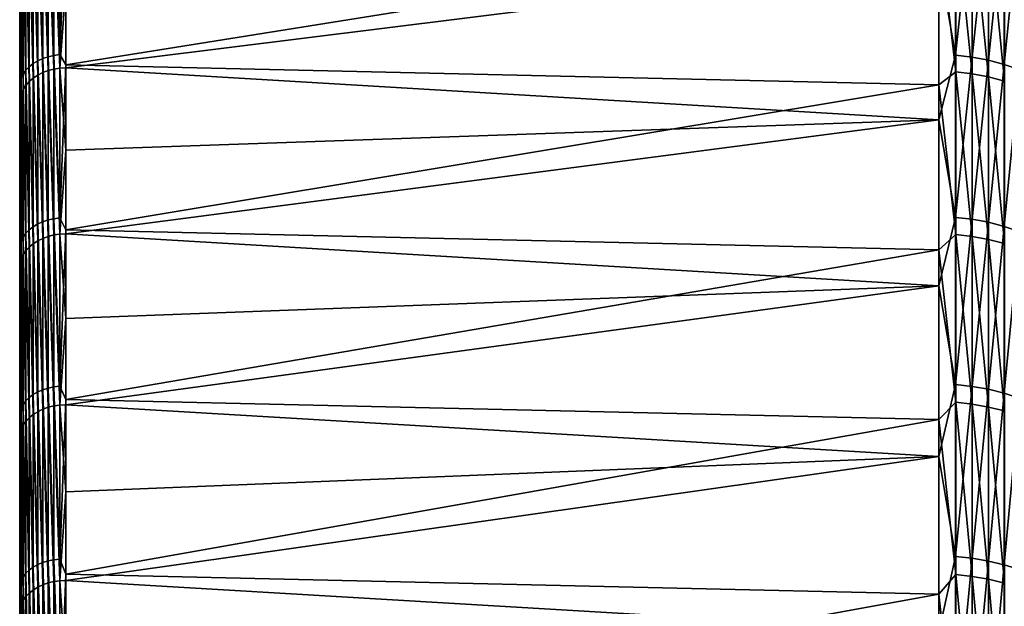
# Model space of a CAD drawing. Header units: metres. Extents: x -2 to 78, y -85 to 85.
# Tile 405 of 500: x -2 to 9, y 55 to 61. Entities that reach past the tile are written whole.
import ezdxf

# ---------------------------------------------------------------- set-up
doc = ezdxf.new("R2010")
doc.units = ezdxf.units.M
doc.layers.add('solid_20004802', color=7, linetype='CONTINUOUS')

msp = doc.modelspace()

# ---------------------------------------------------------------- linework, layer by layer
at = {"layer": 'solid_20004802'}
for points in [[(-1.5, 83.258568, 6), (-1.5, -84.275047, 6.163754), (-1.5, 84.064049, 8.574336)], [(-1.5, -84.047867, 8.731274), (-1.5, 83.762627, 11.13998), (-1.5, 84.064049, 8.574336)], [(-1.5, -84.275047, 6.163754), (-1.5, -84.047867, 8.731274), (-1.5, 84.064049, 8.574336)], [(-1.5, 84.063683, -8.577851), (-1.5, -84.233299, -6.710284), (-1.5, 83.258568, -6)], [(-1.5, 84.063683, -8.577851), (-1.5, -83.989441, -9.276398), (-1.5, -84.233299, -6.710284)], [(-1.5, 84.063683, -8.577851), (-1.5, 83.761658, -11.147238), (-1.5, -83.989441, -9.276398)], [(-1.5, -83.7425, 11.290233), (-1.5, 83.382469, 13.698088), (-1.5, 83.762627, 11.13998)], [(-1.5, -84.047867, 8.731274), (-1.5, -83.7425, 11.290233), (-1.5, 83.762627, 11.13998)], [(-1.5, 83.761658, -11.147238), (-1.5, -83.667503, -11.833186), (-1.5, -83.989441, -9.276398)], [(-1.5, 83.761658, -11.147238), (-1.5, 83.380692, -13.708941), (-1.5, -83.667503, -11.833186)], [(-1.5, -84.485718, -1.562456), (-1.5, 83.465836, -1.201142), (-1.5, 83.396744, -3.601473)], [(-1.5, -84.494072, 1.014369), (-1.5, 83.465836, 1.201142), (-1.5, 83.465836, -1.201142)], [(-1.5, -84.485718, -1.562456), (-1.5, -84.494072, 1.014369), (-1.5, 83.465836, -1.201142)], [(-1.5, -84.42382, 3.591127), (-1.5, 83.396744, 3.601473), (-1.5, 83.465836, 1.201142)], [(-1.5, -84.494072, 1.014369), (-1.5, -84.42382, 3.591127), (-1.5, 83.465836, 1.201142)], [(-1.5, -84.398743, -4.138745), (-1.5, 83.396744, -3.601473), (-1.5, 83.258568, -6)], [(-1.5, -84.275047, 6.163754), (-1.5, 83.258568, 6), (-1.5, 83.396744, 3.601473)], [(-1.5, -84.398743, -4.138745), (-1.5, -84.485718, -1.562456), (-1.5, 83.396744, -3.601473)], [(-1.5, -84.42382, 3.591127), (-1.5, -84.275047, 6.163754), (-1.5, 83.396744, 3.601473)], [(-1.5, -83.359253, 13.838844), (-1.5, 82.924355, 16.242805), (-1.5, 83.382469, 13.698088)], [(-1.5, -83.7425, 11.290233), (-1.5, -83.359253, 13.838844), (-1.5, 83.382469, 13.698088)], [(-1.5, 83.380692, -13.708941), (-1.5, -83.2677, -14.379457), (-1.5, -83.667503, -11.833186)], [(-1.5, 83.380692, -13.708941), (-1.5, 82.92157, -16.257021), (-1.5, -83.2677, -14.379457)], [(-1.5, -84.233299, -6.710284), (-1.5, -84.398743, -4.138745), (-1.5, 83.258568, -6)], [(-1.5, -82.898399, 16.374718), (-1.5, 82.388428, 18.772947), (-1.5, 82.924355, 16.242805)], [(-1.5, -83.359253, 13.838844), (-1.5, -82.898399, 16.374718), (-1.5, 82.924355, 16.242805)], [(-1.5, 82.92157, -16.257021), (-1.5, -82.790443, -16.912085), (-1.5, -83.2677, -14.379457)], [(-1.5, 82.92157, -16.257021), (-1.5, 82.384445, -18.790449), (-1.5, -82.790443, -16.912085)], [(-1.5, -82.360535, 18.894983), (-1.5, 81.775566, 21.284594), (-1.5, 82.388428, 18.772947)], [(-1.5, -82.898399, 16.374718), (-1.5, -82.360535, 18.894983), (-1.5, 82.388428, 18.772947)], [(-1.5, 82.384445, -18.790449), (-1.5, -82.236214, -19.428957), (-1.5, -82.790443, -16.912085)], [(-1.5, 82.384445, -18.790449), (-1.5, 81.770096, -21.305588), (-1.5, -82.236214, -19.428957)], [(-1.5, -81.745895, 21.398249), (-1.5, 81.085915, 23.777138), (-1.5, 81.775566, 21.284594)], [(-1.5, -82.360535, 18.894983), (-1.5, -81.745895, 21.398249), (-1.5, 81.775566, 21.284594)], [(-1.5, 81.770096, -21.305588), (-1.5, -81.60537, -21.928061), (-1.5, -82.236214, -19.428957)], [(-1.5, 81.770096, -21.305588), (-1.5, 81.078903, -23.801054), (-1.5, -81.60537, -21.928061)], [(-1.5, -81.055412, 23.880901), (-1.5, 80.320518, 26.246721), (-1.5, 81.085915, 23.777138)], [(-1.5, -81.745895, 21.398249), (-1.5, -81.055412, 23.880901), (-1.5, 81.085915, 23.777138)], [(-1.5, 81.078903, -23.801054), (-1.5, -80.898781, -24.406256), (-1.5, -81.60537, -21.928061)], [(-1.5, 81.078903, -23.801054), (-1.5, 80.311546, -26.27416), (-1.5, -80.898781, -24.406256)], [(-1.5, -80.289253, 26.342213), (-1.5, 79.479713, 28.692392), (-1.5, 80.320518, 26.246721)], [(-1.5, -81.055412, 23.880901), (-1.5, -80.289253, 26.342213), (-1.5, 80.320518, 26.246721)], [(-1.5, 80.311546, -26.27416), (-1.5, -80.116699, -26.862438), (-1.5, -80.898781, -24.406256)], [(-1.5, 80.311546, -26.27416), (-1.5, 79.468918, -28.722286), (-1.5, -80.116699, -26.862438)], [(-1.5, -79.44873, 28.778061), (-1.5, 78.564629, 31.110697), (-1.5, 79.479713, 28.692392)], [(-1.5, -80.289253, 26.342213), (-1.5, -79.44873, 28.778061), (-1.5, 79.479713, 28.692392)], [(-1.5, 79.468918, -28.722286), (-1.5, -79.260376, -29.292841), (-1.5, -80.116699, -26.862438)], [(-1.5, 79.468918, -28.722286), (-1.5, 78.551414, -31.144053), (-1.5, -79.260376, -29.292841)], [(-1.5, -78.534019, 31.187908), (-1.5, 77.575951, 33.500004), (-1.5, 78.564629, 31.110697)], [(-1.5, -79.44873, 28.778061), (-1.5, -78.534019, 31.187908), (-1.5, 78.564629, 31.110697)], [(-1.5, 78.551414, -31.144053), (-1.5, -78.329994, -31.696842), (-1.5, -79.260376, -29.292841)], [(-1.5, 78.551414, -31.144053), (-1.5, 77.560379, -33.535992), (-1.5, -78.329994, -31.696842)], [(-1.5, -77.546425, 33.568226), (-1.5, 76.514526, 35.858101), (-1.5, 77.575951, 33.500004)], [(-1.5, -78.534019, 31.187908), (-1.5, -77.546425, 33.568226), (-1.5, 77.575951, 33.500004)], [(-1.5, 77.560379, -33.535992), (-1.5, -77.32708, -34.070507), (-1.5, -78.329994, -31.696842)], [(-1.5, 77.560379, -33.535992), (-1.5, 76.496223, -35.897137), (-1.5, -77.32708, -34.070507)], [(-1.5, -76.486465, 35.917938), (-1.5, 75.381653, 38.182255), (-1.5, 76.514526, 35.858101)], [(-1.5, -77.546425, 33.568226), (-1.5, -76.486465, 35.917938), (-1.5, 76.514526, 35.858101)], [(-1.5, 76.496223, -35.897137), (-1.5, -76.2519, -36.413273), (-1.5, -77.32708, -34.070507)], [(-1.5, 76.496223, -35.897137), (-1.5, 75.361496, -38.222084), (-1.5, -76.2519, -36.413273)], [(-1.5, -75.356438, 38.232029), (-1.5, 74.177872, 40.471222), (-1.5, 75.381653, 38.182255)], [(-1.5, -76.486465, 35.917938), (-1.5, -75.356438, 38.232029), (-1.5, 75.381653, 38.182255)], [(-1.5, 75.361496, -38.222084), (-1.5, -75.106087, -38.721462), (-1.5, -76.2519, -36.413273)], [(-1.5, 75.361496, -38.222084), (-1.5, 74.155876, -40.511539), (-1.5, -75.106087, -38.721462)], [(-1.5, -74.155876, 40.511539), (-1.5, 72.905022, 42.7216), (-1.5, 74.177872, 40.471222)], [(-1.5, -75.356438, 38.232029), (-1.5, -74.155876, 40.511539), (-1.5, 74.177872, 40.471222)], [(-1.5, 74.155876, -40.511539), (-1.5, -73.890167, -40.994164), (-1.5, -75.106087, -38.721462)], [(-1.5, 74.155876, -40.511539), (-1.5, 72.886398, -42.753403), (-1.5, -73.890167, -40.994164)], [(-1.5, -72.882553, 42.759991), (-1.5, 71.563446, 44.932735), (-1.5, 72.905022, 42.7216)], [(-1.5, -74.155876, 40.511539), (-1.5, -72.882553, 42.759991), (-1.5, 72.905022, 42.7216)], [(-1.5, 72.886398, -42.753403), (-1.5, -72.605667, -43.228382), (-1.5, -73.890167, -40.994164)], [(-1.5, 72.886398, -42.753403), (-1.5, 71.549713, -44.954594), (-1.5, -72.605667, -43.228382)], [(-1.5, -71.541382, 44.967854), (-1.5, 70.155327, 47.101025), (-1.5, 71.563446, 44.932735)], [(-1.5, -72.882553, 42.759991), (-1.5, -71.541382, 44.967854), (-1.5, 71.563446, 44.932735)], [(-1.5, 71.549713, -44.954594), (-1.5, -71.253609, -45.422482), (-1.5, -72.605667, -43.228382)], [(-1.5, 71.549713, -44.954594), (-1.5, 70.145203, -47.116077), (-1.5, -71.253609, -45.422482)], [(-1.5, -70.131737, 47.136112), (-1.5, 68.681053, 49.225918), (-1.5, 70.155327, 47.101025)], [(-1.5, -71.541382, 44.967854), (-1.5, -70.131737, 47.136112), (-1.5, 70.155327, 47.101025)], [(-1.5, 70.145203, -47.116077), (-1.5, -69.835129, -47.574478), (-1.5, -71.253609, -45.422482)], [(-1.5, 70.145203, -47.116077), (-1.5, 68.675835, -49.233204), (-1.5, -69.835129, -47.574478)], [(-1.5, -68.656769, 49.259777), (-1.5, 67.142876, 51.304096), (-1.5, 68.681053, 49.225918)], [(-1.5, -70.131737, 47.136112), (-1.5, -68.656769, 49.259777), (-1.5, 68.681053, 49.225918)], [(-1.5, 68.675835, -49.233204), (-1.5, -68.351959, -49.681873), (-1.5, -69.835129, -47.574478)], [(-1.5, 68.675835, -49.233204), (-1.5, 67.142235, -51.304947), (-1.5, -68.351959, -49.681873)], [(-1.5, -67.117104, 51.337814), (-1.5, 65.541519, 53.334682), (-1.5, 67.142876, 51.304096)], [(-1.5, -68.656769, 49.259777), (-1.5, -67.117104, 51.337814), (-1.5, 67.142876, 51.304096)], [(-1.5, 67.142235, -51.304947), (-1.5, -66.804787, -51.743568), (-1.5, -68.351959, -49.681873)], [(-1.5, 67.142235, -51.304947), (-1.5, 65.546677, -53.32832), (-1.5, -66.804787, -51.743568)], [(-1.5, 65.546677, -53.32832), (-1.5, -65.195976, -53.756512), (-1.5, -66.804787, -51.743568)], [(-1.5, 65.546677, -53.32832), (-1.5, 63.889511, -55.302872), (-1.5, -65.195976, -53.756512)], [(-1.5, -65.51516, 53.367039), (-1.5, 63.878952, 55.315052), (-1.5, 65.541519, 53.334682)], [(-1.5, -67.117104, 51.337814), (-1.5, -65.51516, 53.367039), (-1.5, 65.541519, 53.334682)], [(-1.5, 63.889511, -55.302872), (-1.5, -63.525936, -55.720127), (-1.5, -65.195976, -53.756512)], [(-1.5, 63.889511, -55.302872), (-1.5, 62.1735, -57.225273), (-1.5, -63.525936, -55.720127)], [(-1.5, -63.85133, 55.346958), (-1.5, 62.156601, 57.243652), (-1.5, 63.878952, 55.315052)], [(-1.5, -65.51516, 53.367039), (-1.5, -63.85133, 55.346958), (-1.5, 63.878952, 55.315052)], [(-1.242579, 62.628372, -57.376354), (-1.182359, 62.649273, -57.395504), (-1.182359, 60.887177, -59.261517)], [(-1.182359, 62.649273, -57.395504), (-1.118908, 62.664093, -57.409077), (-1.118908, 60.901577, -59.275532)], [(-1.182359, 60.887177, -59.261517), (-1.182359, 62.649273, -57.395504), (-1.118908, 60.901577, -59.275532)], [(-1.118908, 62.664093, -57.409077), (-1.053349, 62.672565, -57.41684), (-1.053349, 60.909809, -59.283546)], [(-1.118908, 60.901577, -59.275532), (-1.118908, 62.664093, -57.409077), (-1.053349, 60.909809, -59.283546)], [(-0.986912, 62.57378, -57.528446), (-1.053349, 60.909809, -59.283546), (-1.053349, 62.672565, -57.41684)], [(8.924562, 62.656769, 57.040562), (8.740137, 61.976162, 57.798954), (8.924562, 60.905384, 58.906963)], [(8.924562, 62.656769, 57.040562), (8.924562, 60.905384, 58.906963), (9.109715, 62.633884, 57.01973)], [(8.924562, 60.905384, 58.906963), (9.109715, 60.883141, 58.885448), (9.109715, 62.633884, 57.01973)], [(9.109715, 62.633884, 57.01973), (9.109715, 60.883141, 58.885448), (9.291151, 62.598263, 56.987301)], [(-1.431051, 62.492817, -57.252163), (-1.393579, 62.533375, -57.289322), (-1.393579, 60.774536, -59.151886)], [(-1.393579, 62.533375, -57.289322), (-1.349133, 62.569904, -57.322792), (-1.349133, 60.81004, -59.18644)], [(-1.393579, 60.774536, -59.151886), (-1.393579, 62.533375, -57.289322), (-1.349133, 60.81004, -59.18644)], [(-1.349133, 62.569904, -57.322792), (-1.298501, 62.601761, -57.351974), (-1.298501, 60.840996, -59.216572)], [(-1.349133, 60.81004, -59.18644), (-1.349133, 62.569904, -57.322792), (-1.298501, 60.840996, -59.216572)], [(-1.298501, 62.601761, -57.351974), (-1.242579, 62.628372, -57.376354), (-1.242579, 60.866863, -59.241745)], [(-1.298501, 60.840996, -59.216572), (-1.298501, 62.601761, -57.351974), (-1.242579, 60.866863, -59.241745)], [(-1.242579, 60.866863, -59.241745), (-1.242579, 62.628372, -57.376354), (-1.182359, 60.887177, -59.261517)], [(-1.242579, 62.499111, 57.517128), (-1.182359, 60.732525, 59.419994), (-1.182359, 62.522552, 57.53352)], [(-1.182359, 62.522552, 57.53352), (-1.118908, 60.749298, 59.431583), (-1.118908, 62.539711, 57.544552)], [(-1.182359, 62.522552, 57.53352), (-1.182359, 60.732525, 59.419994), (-1.118908, 60.749298, 59.431583)], [(-1.118908, 62.539711, 57.544552), (-1.053349, 60.759666, 59.43742), (-1.053349, 62.550282, 57.55003)], [(-1.118908, 62.539711, 57.544552), (-1.118908, 60.749298, 59.431583), (-1.053349, 60.759666, 59.43742)], [(-0.986912, 62.57378, -57.528446), (-0.986912, 60.794682, -59.405441), (-1.053349, 60.909809, -59.283546)], [(-1.053349, 62.550282, 57.55003), (-1.053349, 60.759666, 59.43742), (-0.986912, 61.666023, 58.500443)], [(8.740137, 62.352245, -57.39304), (-0.986912, 60.794682, -59.405441), (-0.986912, 62.57378, -57.528446)], [(9.109715, 60.883141, 58.885448), (9.291151, 60.848515, 58.851959), (9.291151, 62.598263, 56.987301)], [(9.291151, 62.598263, 56.987301), (9.291151, 60.848515, 58.851959), (9.467271, 62.55022, 56.943565)], [(9.291151, 60.848515, 58.851959), (9.467271, 60.801815, 58.806789), (9.467271, 62.55022, 56.943565)], [(9.467271, 62.55022, 56.943565), (9.467271, 60.801815, 58.806789), (9.636523, 62.490177, 56.888905)], [(-1.482551, 62.402542, -57.16946), (-1.460884, 62.448944, -57.211975), (-1.460884, 60.692482, -59.072021)], [(-1.460884, 62.448944, -57.211975), (-1.431051, 62.492817, -57.252163), (-1.431051, 60.735115, -59.113518)], [(-1.460884, 60.692482, -59.072021), (-1.460884, 62.448944, -57.211975), (-1.431051, 60.735115, -59.113518)], [(-1.431051, 60.735115, -59.113518), (-1.431051, 62.492817, -57.252163), (-1.393579, 60.774536, -59.151886)], [(-1.393579, 62.395802, 57.439129), (-1.349133, 60.647285, 59.353199), (-1.349133, 62.435177, 57.469509)], [(-1.349133, 62.435177, 57.469509), (-1.298501, 60.681065, 59.380447), (-1.298501, 62.469818, 57.495663)], [(-1.349133, 62.435177, 57.469509), (-1.349133, 60.647285, 59.353199), (-1.298501, 60.681065, 59.380447)], [(-1.298501, 62.469818, 57.495663), (-1.242579, 60.709644, 59.402851), (-1.242579, 62.499111, 57.517128)], [(-1.298501, 62.469818, 57.495663), (-1.298501, 60.681065, 59.380447), (-1.242579, 60.709644, 59.402851)], [(-1.242579, 62.499111, 57.517128), (-1.242579, 60.709644, 59.402851), (-1.182359, 60.732525, 59.419994)], [(8.92717, 60.719391, -59.098213), (8.740137, 62.352245, -57.39304), (8.92717, 62.476635, -57.237343)], [(8.92717, 62.476635, -57.237343), (9.112282, 62.453636, -57.21627), (9.112282, 60.697041, -59.076458)], [(8.92717, 60.719391, -59.098213), (8.92717, 62.476635, -57.237343), (9.112282, 60.697041, -59.076458)], [(9.112282, 62.453636, -57.21627), (9.293654, 62.417942, -57.183571), (9.293654, 60.66235, -59.042694)], [(9.112282, 60.697041, -59.076458), (9.112282, 62.453636, -57.21627), (9.293654, 60.66235, -59.042694)], [(9.293654, 62.417942, -57.183571), (9.469689, 62.369869, -57.139526), (9.469689, 60.615627, -58.997219)], [(9.293654, 60.66235, -59.042694), (9.293654, 62.417942, -57.183571), (9.469689, 60.615627, -58.997219)], [(9.467271, 60.801815, 58.806789), (9.636523, 60.74345, 58.750343), (9.636523, 62.490177, 56.888905)], [(-1.495667, 60.60062, -58.982613), (-1.5, 62.1735, -57.225273), (-1.495667, 62.354427, -57.125381)], [(-1.495667, 62.354427, -57.125381), (-1.482551, 62.402542, -57.16946), (-1.482551, 60.647381, -59.028126)], [(-1.495667, 60.60062, -58.982613), (-1.495667, 62.354427, -57.125381), (-1.482551, 60.647381, -59.028126)], [(-1.482551, 60.647381, -59.028126), (-1.482551, 62.402542, -57.16946), (-1.460884, 60.692482, -59.072021)], [(-1.482551, 62.256638, 57.328316), (-1.460884, 60.521164, 59.247524), (-1.460884, 62.30574, 57.367897)], [(-1.460884, 62.30574, 57.367897), (-1.431051, 60.566624, 59.28614), (-1.431051, 62.352406, 57.405052)], [(-1.460884, 62.30574, 57.367897), (-1.460884, 60.521164, 59.247524), (-1.431051, 60.566624, 59.28614)], [(-1.431051, 62.352406, 57.405052), (-1.393579, 60.60891, 59.321579), (-1.393579, 62.395802, 57.439129)], [(-1.431051, 62.352406, 57.405052), (-1.431051, 60.566624, 59.28614), (-1.393579, 60.60891, 59.321579)], [(-1.393579, 62.395802, 57.439129), (-1.393579, 60.60891, 59.321579), (-1.349133, 60.647285, 59.353199)], [(8.740137, 62.352245, -57.39304), (8.740137, 60.572979, -59.267853), (-0.986912, 60.794682, -59.405441)], [(8.92717, 60.719391, -59.098213), (8.740137, 60.572979, -59.267853), (8.740137, 62.352245, -57.39304)], [(-1.495667, 60.424019, 59.163517), (-1.495667, 62.205982, 57.286995), (-1.5, 62.156601, 57.243652)], [(-1.482551, 62.256638, 57.328316), (-1.495667, 62.205982, 57.286995), (-1.482551, 60.473347, 59.206413)], [(-1.482551, 60.473347, 59.206413), (-1.495667, 62.205982, 57.286995), (-1.495667, 60.424019, 59.163517)], [(-1.482551, 62.256638, 57.328316), (-1.482551, 60.473347, 59.206413), (-1.460884, 60.521164, 59.247524)], [(-1.5, 62.1735, -57.225273), (-1.5, -61.797405, -57.631218), (-1.5, -63.525936, -55.720127)], [(-1.5, 62.1735, -57.225273), (-1.5, 60.399166, -59.095001), (-1.5, -61.797405, -57.631218)], [(-1.495667, 60.60062, -58.982613), (-1.5, 60.399166, -59.095001), (-1.5, 62.1735, -57.225273)], [(-1.5, -62.128162, 57.274487), (-1.5, 60.375801, 59.118851), (-1.5, 62.156601, 57.243652)], [(-1.495667, 60.424019, 59.163517), (-1.5, 62.156601, 57.243652), (-1.5, 60.375801, 59.118851)], [(-1.5, -63.85133, 55.346958), (-1.5, -62.128162, 57.274487), (-1.5, 62.156601, 57.243652)], [(8.740137, 61.976162, 57.798954), (-0.986912, 61.666023, 58.500443), (-0.986912, 60.763477, 59.437359)], [(8.740137, 60.184689, 59.662109), (8.740137, 61.976162, 57.798954), (-0.986912, 60.763477, 59.437359)], [(8.924562, 60.905384, 58.906963), (8.740137, 61.976162, 57.798954), (8.740137, 60.184689, 59.662109)], [(-1.053349, 60.759666, 59.43742), (-0.986912, 60.763477, 59.437359), (-0.986912, 61.666023, 58.500443)], [(-1.242579, 60.866863, -59.241745), (-1.182359, 60.887177, -59.261517), (-1.182359, 59.069519, -61.073456)], [(-1.182359, 60.887177, -59.261517), (-1.118908, 60.901577, -59.275532), (-1.118908, 59.083492, -61.087902)], [(-1.182359, 59.069519, -61.073456), (-1.182359, 60.887177, -59.261517), (-1.118908, 59.083492, -61.087902)], [(-1.118908, 60.901577, -59.275532), (-1.053349, 60.909809, -59.283546), (-1.053349, 59.09148, -61.096161)], [(-1.118908, 59.083492, -61.087902), (-1.118908, 60.901577, -59.275532), (-1.053349, 59.09148, -61.096161)], [(-0.986912, 60.794682, -59.405441), (-1.053349, 59.09148, -61.096161), (-1.053349, 60.909809, -59.283546)], [(8.924562, 60.905384, 58.906963), (8.740137, 60.184689, 59.662109), (8.924562, 59.098431, 60.719616)], [(8.924562, 60.905384, 58.906963), (8.924562, 59.098431, 60.719616), (9.109715, 60.883141, 58.885448)], [(8.924562, 59.098431, 60.719616), (9.109715, 59.076847, 60.697437), (9.109715, 60.883141, 58.885448)], [(9.109715, 60.883141, 58.885448), (9.109715, 59.076847, 60.697437), (9.291151, 60.848515, 58.851959)], [(-1.431051, 60.735115, -59.113518), (-1.393579, 60.774536, -59.151886), (-1.393579, 58.960243, -60.960472)], [(-1.393579, 60.774536, -59.151886), (-1.349133, 60.81004, -59.18644), (-1.349133, 58.994686, -60.996086)], [(-1.393579, 58.960243, -60.960472), (-1.393579, 60.774536, -59.151886), (-1.349133, 58.994686, -60.996086)], [(-1.349133, 60.81004, -59.18644), (-1.298501, 60.840996, -59.216572), (-1.298501, 59.024719, -61.027138)], [(-1.349133, 58.994686, -60.996086), (-1.349133, 60.81004, -59.18644), (-1.298501, 59.024719, -61.027138)], [(-1.298501, 60.840996, -59.216572), (-1.242579, 60.866863, -59.241745), (-1.242579, 59.049812, -61.053082)], [(-1.298501, 59.024719, -61.027138), (-1.298501, 60.840996, -59.216572), (-1.242579, 59.049812, -61.053082)], [(-1.242579, 59.049812, -61.053082), (-1.242579, 60.866863, -59.241745), (-1.182359, 59.069519, -61.073456)], [(-0.986912, 60.794682, -59.405441), (-0.986912, 58.959305, -61.227448), (-1.053349, 59.09148, -61.096161)], [(8.740137, 60.572979, -59.267853), (-0.986912, 58.959305, -61.227448), (-0.986912, 60.794682, -59.405441)], [(9.109715, 59.076847, 60.697437), (9.291151, 59.043247, 60.662918), (9.291151, 60.848515, 58.851959)], [(9.291151, 60.848515, 58.851959), (9.291151, 59.043247, 60.662918), (9.467271, 60.801815, 58.806789)], [(9.291151, 59.043247, 60.662918), (9.467271, 58.997932, 60.61636), (9.467271, 60.801815, 58.806789)], [(9.467271, 60.801815, 58.806789), (9.467271, 58.997932, 60.61636), (9.636523, 60.74345, 58.750343)], [(-1.482551, 60.647381, -59.028126), (-1.460884, 60.692482, -59.072021), (-1.460884, 58.880638, -60.878166)], [(-1.460884, 60.692482, -59.072021), (-1.431051, 60.735115, -59.113518), (-1.431051, 58.922001, -60.920933)], [(-1.460884, 58.880638, -60.878166), (-1.460884, 60.692482, -59.072021), (-1.431051, 58.922001, -60.920933)], [(-1.431051, 58.922001, -60.920933), (-1.431051, 60.735115, -59.113518), (-1.393579, 58.960243, -60.960472)], [(-1.349133, 60.647285, 59.353199), (-1.298501, 58.835472, 61.209614), (-1.298501, 60.681065, 59.380447)], [(-1.298501, 60.681065, 59.380447), (-1.242579, 58.863304, 61.232922), (-1.242579, 60.709644, 59.402851)], [(-1.298501, 60.681065, 59.380447), (-1.298501, 58.835472, 61.209614), (-1.242579, 58.863304, 61.232922)], [(-1.242579, 60.709644, 59.402851), (-1.182359, 58.885605, 61.250801), (-1.182359, 60.732525, 59.419994)], [(-1.242579, 60.709644, 59.402851), (-1.242579, 58.863304, 61.232922), (-1.182359, 58.885605, 61.250801)], [(-1.182359, 60.732525, 59.419994), (-1.118908, 58.901978, 61.262939), (-1.118908, 60.749298, 59.431583)], [(-1.182359, 60.732525, 59.419994), (-1.182359, 58.885605, 61.250801), (-1.118908, 58.901978, 61.262939)], [(-1.118908, 60.749298, 59.431583), (-1.053349, 58.912121, 61.269127), (-1.053349, 60.759666, 59.43742)], [(-1.118908, 60.749298, 59.431583), (-1.118908, 58.901978, 61.262939), (-1.053349, 58.912121, 61.269127)], [(-1.053349, 60.759666, 59.43742), (-0.986912, 59.846699, 60.360355), (-0.986912, 60.763477, 59.437359)], [(-1.053349, 60.759666, 59.43742), (-1.053349, 58.912121, 61.269127), (-0.986912, 59.846699, 60.360355)], [(8.740137, 60.184689, 59.662109), (-0.986912, 60.763477, 59.437359), (-0.986912, 59.846699, 60.360355)], [(8.92717, 58.906746, -60.905159), (8.740137, 60.572979, -59.267853), (8.92717, 60.719391, -59.098213)], [(8.92717, 60.719391, -59.098213), (9.112282, 60.697041, -59.076458), (9.112282, 58.885063, -60.88274)], [(8.92717, 58.906746, -60.905159), (8.92717, 60.719391, -59.098213), (9.112282, 58.885063, -60.88274)], [(9.112282, 60.697041, -59.076458), (9.293654, 60.66235, -59.042694), (9.293654, 58.851406, -60.847942)], [(9.112282, 58.885063, -60.88274), (9.112282, 60.697041, -59.076458), (9.293654, 58.851406, -60.847942)], [(9.293654, 60.66235, -59.042694), (9.469689, 60.615627, -58.997219), (9.469689, 58.80608, -60.801079)], [(9.293654, 58.851406, -60.847942), (9.293654, 60.66235, -59.042694), (9.469689, 58.80608, -60.801079)], [(9.467271, 58.997932, 60.61636), (9.636523, 58.941299, 60.558174), (9.636523, 60.74345, 58.750343)], [(-1.495667, 58.791523, -60.786026), (-1.5, 60.399166, -59.095001), (-1.495667, 60.60062, -58.982613)], [(-1.495667, 60.60062, -58.982613), (-1.482551, 60.647381, -59.028126), (-1.482551, 58.836887, -60.832932)], [(-1.495667, 58.791523, -60.786026), (-1.495667, 60.60062, -58.982613), (-1.482551, 58.836887, -60.832932)], [(-1.482551, 58.836887, -60.832932), (-1.482551, 60.647381, -59.028126), (-1.460884, 58.880638, -60.878166)], [(-1.460884, 60.521164, 59.247524), (-1.431051, 58.724121, 61.111702), (-1.431051, 60.566624, 59.28614)], [(-1.431051, 60.566624, 59.28614), (-1.393579, 58.765251, 61.148464), (-1.393579, 60.60891, 59.321579)], [(-1.431051, 60.566624, 59.28614), (-1.431051, 58.724121, 61.111702), (-1.393579, 58.765251, 61.148464)], [(-1.393579, 60.60891, 59.321579), (-1.349133, 58.802589, 61.181293), (-1.349133, 60.647285, 59.353199)], [(-1.393579, 60.60891, 59.321579), (-1.393579, 58.765251, 61.148464), (-1.349133, 58.802589, 61.181293)], [(-1.349133, 60.647285, 59.353199), (-1.349133, 58.802589, 61.181293), (-1.298501, 58.835472, 61.209614)], [(8.740137, 60.572979, -59.267853), (8.740137, 58.737362, -61.087528), (-0.986912, 58.959305, -61.227448)], [(8.92717, 58.906746, -60.905159), (8.740137, 58.737362, -61.087528), (8.740137, 60.572979, -59.267853)], [(-1.482551, 60.473347, 59.206413), (-1.495667, 60.424019, 59.163517), (-1.482551, 58.633423, 61.029064)], [(-1.482551, 60.473347, 59.206413), (-1.460884, 58.679913, 61.071667), (-1.460884, 60.521164, 59.247524)], [(-1.482551, 60.473347, 59.206413), (-1.482551, 58.633423, 61.029064), (-1.460884, 58.679913, 61.071667)], [(-1.460884, 60.521164, 59.247524), (-1.460884, 58.679913, 61.071667), (-1.431051, 58.724121, 61.111702)], [(-1.495667, 58.58548, 60.984634), (-1.495667, 60.424019, 59.163517), (-1.5, 60.375801, 59.118851)], [(-1.5, 60.399166, -59.095001), (-1.5, -60.010788, -59.489353), (-1.5, -61.797405, -57.631218)], [(-1.5, 60.399166, -59.095001), (-1.5, 58.569046, -60.909298), (-1.5, -60.010788, -59.489353)], [(-1.495667, 58.791523, -60.786026), (-1.5, 58.569046, -60.909298), (-1.5, 60.399166, -59.095001)], [(-1.5, -60.346375, 59.148911), (-1.5, 58.538864, 60.938324), (-1.5, 60.375801, 59.118851)], [(-1.495667, 58.58548, 60.984634), (-1.5, 60.375801, 59.118851), (-1.5, 58.538864, 60.938324)], [(-1.5, -62.128162, 57.274487), (-1.5, -60.346375, 59.148911), (-1.5, 60.375801, 59.118851)], [(-1.482551, 58.633423, 61.029064), (-1.495667, 60.424019, 59.163517), (-1.495667, 58.58548, 60.984634)], [(8.740137, 60.184689, 59.662109), (-0.986912, 59.846699, 60.360355), (-0.986912, 58.915905, 61.269211)], [(8.740137, 58.337231, 61.469761), (8.740137, 60.184689, 59.662109), (-0.986912, 58.915905, 61.269211)], [(8.924562, 59.098431, 60.719616), (8.740137, 60.184689, 59.662109), (8.740137, 58.337231, 61.469761)], [(-1.053349, 58.912121, 61.269127), (-0.986912, 58.915905, 61.269211), (-0.986912, 59.846699, 60.360355)], [(-1.349133, 58.994686, -60.996086), (-1.298501, 59.024719, -61.027138), (-1.298501, 57.154587, -62.782021)], [(-1.298501, 59.024719, -61.027138), (-1.242579, 59.049812, -61.053082), (-1.242579, 57.178886, -62.808712)], [(-1.298501, 57.154587, -62.782021), (-1.298501, 59.024719, -61.027138), (-1.242579, 57.178886, -62.808712)], [(-1.242579, 59.049812, -61.053082), (-1.182359, 59.069519, -61.073456), (-1.182359, 57.197968, -62.829674)], [(-1.242579, 57.178886, -62.808712), (-1.242579, 59.049812, -61.053082), (-1.182359, 57.197968, -62.829674)], [(-1.182359, 59.069519, -61.073456), (-1.118908, 59.083492, -61.087902), (-1.118908, 57.211498, -62.844532)], [(-1.182359, 57.197968, -62.829674), (-1.182359, 59.069519, -61.073456), (-1.118908, 57.211498, -62.844532)], [(-1.118908, 59.083492, -61.087902), (-1.053349, 59.09148, -61.096161), (-1.053349, 57.219231, -62.853031)], [(-1.118908, 57.211498, -62.844532), (-1.118908, 59.083492, -61.087902), (-1.053349, 57.219231, -62.853031)], [(-0.986912, 58.959305, -61.227448), (-1.053349, 57.219231, -62.853031), (-1.053349, 59.09148, -61.096161)], [(8.924562, 59.098431, 60.719616), (8.740137, 58.337231, 61.469761), (8.924562, 57.237553, 62.476868)], [(8.924562, 59.098431, 60.719616), (8.924562, 57.237553, 62.476868), (9.109715, 59.076847, 60.697437)], [(8.924562, 57.237553, 62.476868), (9.109715, 57.216648, 62.454048), (9.109715, 59.076847, 60.697437)], [(9.109715, 59.076847, 60.697437), (9.109715, 57.216648, 62.454048), (9.291151, 59.043247, 60.662918)], [(9.109715, 57.216648, 62.454048), (9.291151, 57.184109, 62.41853), (9.291151, 59.043247, 60.662918)], [(9.291151, 59.043247, 60.662918), (9.291151, 57.184109, 62.41853), (9.467271, 58.997932, 60.61636)], [(-1.460884, 58.880638, -60.878166), (-1.431051, 58.922001, -60.920933), (-1.431051, 57.055122, -62.672764)], [(-1.431051, 58.922001, -60.920933), (-1.393579, 58.960243, -60.960472), (-1.393579, 57.092155, -62.71344)], [(-1.431051, 57.055122, -62.672764), (-1.431051, 58.922001, -60.920933), (-1.393579, 57.092155, -62.71344)], [(-1.393579, 58.960243, -60.960472), (-1.349133, 58.994686, -60.996086), (-1.349133, 57.125507, -62.750076)], [(-1.393579, 57.092155, -62.71344), (-1.393579, 58.960243, -60.960472), (-1.349133, 57.125507, -62.750076)], [(-1.349133, 57.125507, -62.750076), (-1.349133, 58.994686, -60.996086), (-1.298501, 57.154587, -62.782021)], [(-1.182359, 58.885605, 61.250801), (-1.118908, 56.99947, 63.036903), (-1.118908, 58.901978, 61.262939)], [(-1.118908, 58.901978, 61.262939), (-1.053349, 57.009384, 63.04343), (-1.053349, 58.912121, 61.269127)], [(-1.118908, 58.901978, 61.262939), (-1.118908, 56.99947, 63.036903), (-1.053349, 57.009384, 63.04343)], [(-0.986912, 58.959305, -61.227448), (-0.986912, 57.069351, -62.992771), (-1.053349, 57.219231, -62.853031)], [(-1.053349, 58.912121, 61.269127), (-0.986912, 57.971306, 62.163715), (-0.986912, 58.915905, 61.269211)], [(-1.053349, 58.912121, 61.269127), (-1.053349, 57.009384, 63.04343), (-0.986912, 57.971306, 62.163715)], [(8.740137, 58.737362, -61.087528), (-0.986912, 57.069351, -62.992771), (-0.986912, 58.959305, -61.227448)], [(8.740137, 58.337231, 61.469761), (-0.986912, 58.915905, 61.269211), (-0.986912, 57.971306, 62.163715)], [(8.92717, 57.040352, -62.656536), (8.740137, 58.737362, -61.087528), (8.92717, 58.906746, -60.905159)], [(8.92717, 58.906746, -60.905159), (9.112282, 58.885063, -60.88274), (9.112282, 57.019356, -62.633472)], [(8.92717, 57.040352, -62.656536), (8.92717, 58.906746, -60.905159), (9.112282, 57.019356, -62.633472)], [(9.291151, 57.184109, 62.41853), (9.467271, 57.140221, 62.370625), (9.467271, 58.997932, 60.61636)], [(9.467271, 58.997932, 60.61636), (9.467271, 57.140221, 62.370625), (9.636523, 58.941299, 60.558174)], [(9.467271, 57.140221, 62.370625), (9.636523, 57.085369, 62.310753), (9.636523, 58.941299, 60.558174)], [(-1.495667, 56.928776, -62.533978), (-1.5, 58.569046, -60.909298), (-1.495667, 58.791523, -60.786026)], [(-1.495667, 58.791523, -60.786026), (-1.482551, 58.836887, -60.832932), (-1.482551, 56.972706, -62.58223)], [(-1.495667, 56.928776, -62.533978), (-1.495667, 58.791523, -60.786026), (-1.482551, 56.972706, -62.58223)], [(-1.482551, 58.836887, -60.832932), (-1.460884, 58.880638, -60.878166), (-1.460884, 57.015072, -62.628765)], [(-1.482551, 56.972706, -62.58223), (-1.482551, 58.836887, -60.832932), (-1.460884, 57.015072, -62.628765)], [(-1.460884, 57.015072, -62.628765), (-1.460884, 58.880638, -60.878166), (-1.431051, 57.055122, -62.672764)], [(-1.393579, 58.765251, 61.148464), (-1.349133, 56.902817, 62.952084), (-1.349133, 58.802589, 61.181293)], [(-1.349133, 58.802589, 61.181293), (-1.298501, 56.934765, 62.981441), (-1.298501, 58.835472, 61.209614)], [(-1.349133, 58.802589, 61.181293), (-1.349133, 56.902817, 62.952084), (-1.298501, 56.934765, 62.981441)], [(-1.298501, 58.835472, 61.209614), (-1.242579, 56.961823, 63.005634), (-1.242579, 58.863304, 61.232922)], [(-1.298501, 58.835472, 61.209614), (-1.298501, 56.934765, 62.981441), (-1.242579, 56.961823, 63.005634)], [(-1.242579, 58.863304, 61.232922), (-1.182359, 56.983521, 63.024231), (-1.182359, 58.885605, 61.250801)], [(-1.242579, 58.863304, 61.232922), (-1.242579, 56.961823, 63.005634), (-1.182359, 56.983521, 63.024231)], [(-1.182359, 58.885605, 61.250801), (-1.182359, 56.983521, 63.024231), (-1.118908, 56.99947, 63.036903)], [(9.112282, 58.885063, -60.88274), (9.293654, 58.851406, -60.847942), (9.293654, 56.986767, -62.597675)], [(9.112282, 57.019356, -62.633472), (9.112282, 58.885063, -60.88274), (9.293654, 56.986767, -62.597675)], [(9.293654, 58.851406, -60.847942), (9.469689, 58.80608, -60.801079), (9.469689, 56.942875, -62.549461)], [(9.293654, 56.986767, -62.597675), (9.293654, 58.851406, -60.847942), (9.469689, 56.942875, -62.549461)], [(-1.460884, 58.679913, 61.071667), (-1.431051, 56.826614, 62.880032), (-1.431051, 58.724121, 61.111702)], [(-1.431051, 58.724121, 61.111702), (-1.393579, 56.86655, 62.918079), (-1.393579, 58.765251, 61.148464)], [(-1.431051, 58.724121, 61.111702), (-1.431051, 56.826614, 62.880032), (-1.393579, 56.86655, 62.918079)], [(-1.393579, 58.765251, 61.148464), (-1.393579, 56.86655, 62.918079), (-1.349133, 56.902817, 62.952084)], [(8.740137, 58.737362, -61.087528), (8.740137, 56.847107, -62.85038), (-0.986912, 57.069351, -62.992771)], [(8.92717, 57.040352, -62.656536), (8.740137, 56.847107, -62.85038), (8.740137, 58.737362, -61.087528)], [(-1.495667, 56.692074, 62.748646), (-1.495667, 58.58548, 60.984634), (-1.5, 58.538864, 60.938324)], [(-1.482551, 58.633423, 61.029064), (-1.495667, 58.58548, 60.984634), (-1.482551, 56.73859, 62.794563)], [(-1.482551, 56.73859, 62.794563), (-1.495667, 58.58548, 60.984634), (-1.495667, 56.692074, 62.748646)], [(-1.482551, 58.633423, 61.029064), (-1.460884, 56.783707, 62.838615), (-1.460884, 58.679913, 61.071667)], [(-1.482551, 58.633423, 61.029064), (-1.482551, 56.73859, 62.794563), (-1.460884, 56.783707, 62.838615)], [(-1.460884, 58.679913, 61.071667), (-1.460884, 56.783707, 62.838615), (-1.431051, 56.826614, 62.880032)], [(-1.5, 58.569046, -60.909298), (-1.5, -58.168903, -61.291557), (-1.5, -60.010788, -59.489353)], [(-1.5, 58.569046, -60.909298), (-1.5, 56.684185, -62.667236), (-1.5, -58.168903, -61.291557)], [(-1.495667, 56.928776, -62.533978), (-1.5, 56.684185, -62.667236), (-1.5, 58.569046, -60.909298)], [(-1.5, -58.508404, 60.967552), (-1.5, 56.646557, 62.701229), (-1.5, 58.538864, 60.938324)], [(-1.495667, 56.692074, 62.748646), (-1.5, 58.538864, 60.938324), (-1.5, 56.646557, 62.701229)], [(-1.5, -60.346375, 59.148911), (-1.5, -58.508404, 60.967552), (-1.5, 58.538864, 60.938324)], [(8.740137, 58.337231, 61.469761), (-0.986912, 57.971306, 62.163715), (-0.986912, 57.01313, 63.043659)], [(8.740137, 56.435505, 63.220234), (8.740137, 58.337231, 61.469761), (-0.986912, 57.01313, 63.043659)], [(8.924562, 57.237553, 62.476868), (8.740137, 58.337231, 61.469761), (8.740137, 56.435505, 63.220234)], [(-1.053349, 57.009384, 63.04343), (-0.986912, 57.01313, 63.043659), (-0.986912, 57.971306, 62.163715)], [(-1.349133, 57.125507, -62.750076), (-1.298501, 57.154587, -62.782021), (-1.298501, 55.232307, -64.479622)], [(-1.298501, 57.154587, -62.782021), (-1.242579, 57.178886, -62.808712), (-1.242579, 55.255787, -64.507034)], [(-1.298501, 55.232307, -64.479622), (-1.298501, 57.154587, -62.782021), (-1.242579, 55.255787, -64.507034)], [(-1.242579, 57.178886, -62.808712), (-1.182359, 57.197968, -62.829674), (-1.182359, 55.274227, -64.528557)], [(-1.242579, 55.255787, -64.507034), (-1.242579, 57.178886, -62.808712), (-1.182359, 55.274227, -64.528557)], [(-1.182359, 57.197968, -62.829674), (-1.118908, 57.211498, -62.844532), (-1.118908, 55.2873, -64.543823)], [(-1.182359, 55.274227, -64.528557), (-1.182359, 57.197968, -62.829674), (-1.118908, 55.2873, -64.543823)], [(-1.118908, 57.211498, -62.844532), (-1.053349, 57.219231, -62.853031), (-1.053349, 55.294777, -64.552551)], [(-1.118908, 55.2873, -64.543823), (-1.118908, 57.211498, -62.844532), (-1.053349, 55.294777, -64.552551)], [(-0.986912, 57.069351, -62.992771), (-1.053349, 55.294777, -64.552551), (-1.053349, 57.219231, -62.853031)], [(8.924562, 57.237553, 62.476868), (8.740137, 56.435505, 63.220234), (8.924562, 55.324448, 64.177109)], [(8.924562, 57.237553, 62.476868), (8.924562, 55.324448, 64.177109), (9.109715, 57.216648, 62.454048)], [(8.924562, 55.324448, 64.177109), (9.109715, 55.304241, 64.153671), (9.109715, 57.216648, 62.454048)], [(9.109715, 57.216648, 62.454048), (9.109715, 55.304241, 64.153671), (9.291151, 57.184109, 62.41853)], [(9.109715, 55.304241, 64.153671), (9.291151, 55.272789, 64.117188), (9.291151, 57.184109, 62.41853)], [(9.291151, 57.184109, 62.41853), (9.291151, 55.272789, 64.117188), (9.467271, 57.140221, 62.370625)], [(-1.460884, 57.015072, -62.628765), (-1.431051, 57.055122, -62.672764), (-1.431051, 55.136189, -64.367409)], [(-1.431051, 57.055122, -62.672764), (-1.393579, 57.092155, -62.71344), (-1.393579, 55.17197, -64.409187)], [(-1.431051, 55.136189, -64.367409), (-1.431051, 57.055122, -62.672764), (-1.393579, 55.17197, -64.409187)], [(-1.393579, 57.092155, -62.71344), (-1.349133, 57.125507, -62.750076), (-1.349133, 55.204201, -64.446808)], [(-1.393579, 55.17197, -64.409187), (-1.393579, 57.092155, -62.71344), (-1.349133, 55.204201, -64.446808)], [(-1.349133, 55.204201, -64.446808), (-1.349133, 57.125507, -62.750076), (-1.298501, 55.232307, -64.479622)], [(-0.986912, 57.069351, -62.992771), (-0.986912, 55.126564, -64.699783), (-1.053349, 55.294777, -64.552551)], [(8.740137, 56.847107, -62.85038), (-0.986912, 55.126564, -64.699783), (-0.986912, 57.069351, -62.992771)], [(8.92717, 55.12191, -64.350746), (8.740137, 56.847107, -62.85038), (8.92717, 57.040352, -62.656536)], [(8.92717, 57.040352, -62.656536), (9.112282, 57.019356, -62.633472), (9.112282, 55.10162, -64.327057)], [(8.92717, 55.12191, -64.350746), (8.92717, 57.040352, -62.656536), (9.112282, 55.10162, -64.327057)], [(9.291151, 55.272789, 64.117188), (9.467271, 55.23037, 64.067978), (9.467271, 57.140221, 62.370625)], [(9.467271, 57.140221, 62.370625), (9.467271, 55.23037, 64.067978), (9.636523, 57.085369, 62.310753)], [(9.467271, 55.23037, 64.067978), (9.636523, 55.177353, 64.006477), (9.636523, 57.085369, 62.310753)], [(-1.495667, 55.014091, -64.224869), (-1.5, 56.684185, -62.667236), (-1.495667, 56.928776, -62.533978)], [(-1.495667, 56.928776, -62.533978), (-1.482551, 56.972706, -62.58223), (-1.482551, 55.056541, -64.274429)], [(-1.495667, 55.014091, -64.224869), (-1.495667, 56.928776, -62.533978), (-1.482551, 55.056541, -64.274429)], [(-1.482551, 56.972706, -62.58223), (-1.460884, 57.015072, -62.628765), (-1.460884, 55.097481, -64.32222)], [(-1.482551, 55.056541, -64.274429), (-1.482551, 56.972706, -62.58223), (-1.460884, 55.097481, -64.32222)], [(-1.460884, 55.097481, -64.32222), (-1.460884, 57.015072, -62.628765), (-1.431051, 55.136189, -64.367409)], [(-1.349133, 56.902817, 62.952084), (-1.298501, 54.980728, 64.694275), (-1.298501, 56.934765, 62.981441)], [(-1.298501, 56.934765, 62.981441), (-1.242579, 55.006981, 64.71933), (-1.242579, 56.961823, 63.005634)], [(-1.298501, 56.934765, 62.981441), (-1.298501, 54.980728, 64.694275), (-1.242579, 55.006981, 64.71933)], [(-1.242579, 56.961823, 63.005634), (-1.182359, 55.028057, 64.738617), (-1.182359, 56.983521, 63.024231)], [(-1.242579, 56.961823, 63.005634), (-1.242579, 55.006981, 64.71933), (-1.182359, 55.028057, 64.738617)], [(-1.182359, 56.983521, 63.024231), (-1.118908, 55.043568, 64.751808), (-1.118908, 56.99947, 63.036903)], [(-1.182359, 56.983521, 63.024231), (-1.182359, 55.028057, 64.738617), (-1.118908, 55.043568, 64.751808)], [(-1.118908, 56.99947, 63.036903), (-1.053349, 55.053238, 64.758667), (-1.053349, 57.009384, 63.04343)], [(-1.118908, 56.99947, 63.036903), (-1.118908, 55.043568, 64.751808), (-1.053349, 55.053238, 64.758667)], [(-1.053349, 57.009384, 63.04343), (-0.986912, 56.041599, 63.908836), (-0.986912, 57.01313, 63.043659)], [(-1.053349, 57.009384, 63.04343), (-1.053349, 55.053238, 64.758667), (-0.986912, 56.041599, 63.908836)], [(8.740137, 56.435505, 63.220234), (-0.986912, 57.01313, 63.043659), (-0.986912, 56.041599, 63.908836)], [(9.112282, 57.019356, -62.633472), (9.293654, 56.986767, -62.597675), (9.293654, 55.070129, -64.290291)], [(9.112282, 55.10162, -64.327057), (9.112282, 57.019356, -62.633472), (9.293654, 55.070129, -64.290291)], [(9.293654, 56.986767, -62.597675), (9.469689, 56.942875, -62.549461), (9.469689, 55.027714, -64.240768)], [(9.293654, 55.070129, -64.290291), (9.293654, 56.986767, -62.597675), (9.469689, 55.027714, -64.240768)], [(-1.460884, 56.783707, 62.838615), (-1.431051, 54.875889, 64.589462), (-1.431051, 56.826614, 62.880032)], [(-1.431051, 56.826614, 62.880032), (-1.393579, 54.914589, 64.628769), (-1.393579, 56.86655, 62.918079)], [(-1.431051, 56.826614, 62.880032), (-1.431051, 54.875889, 64.589462), (-1.393579, 54.914589, 64.628769)], [(-1.393579, 56.86655, 62.918079), (-1.349133, 54.949745, 64.66391), (-1.349133, 56.902817, 62.952084)], [(-1.393579, 56.86655, 62.918079), (-1.393579, 54.914589, 64.628769), (-1.349133, 54.949745, 64.66391)], [(-1.349133, 56.902817, 62.952084), (-1.349133, 54.949745, 64.66391), (-1.298501, 54.980728, 64.694275)], [(8.740137, 56.847107, -62.85038), (8.740137, 54.903969, -64.554764), (-0.986912, 55.126564, -64.699783)], [(8.92717, 55.12191, -64.350746), (8.740137, 54.903969, -64.554764), (8.740137, 56.847107, -62.85038)], [(-1.482551, 56.73859, 62.794563), (-1.495667, 56.692074, 62.748646), (-1.482551, 54.790623, 64.501259)], [(-1.482551, 56.73859, 62.794563), (-1.460884, 54.83432, 64.546715), (-1.460884, 56.783707, 62.838615)], [(-1.482551, 56.73859, 62.794563), (-1.482551, 54.790623, 64.501259), (-1.460884, 54.83432, 64.546715)], [(-1.460884, 56.783707, 62.838615), (-1.460884, 54.83432, 64.546715), (-1.431051, 54.875889, 64.589462)], [(-1.495667, 54.745583, 64.453896), (-1.495667, 56.692074, 62.748646), (-1.5, 56.646557, 62.701229)], [(-1.5, 56.684185, -62.667236), (-1.5, -56.272442, -63.037216), (-1.5, -58.168903, -61.291557)], [(-1.5, 56.684185, -62.667236), (-1.5, 54.74667, -64.366745), (-1.5, -56.272442, -63.037216)], [(-1.495667, 55.014091, -64.224869), (-1.5, 54.74667, -64.366745), (-1.5, 56.684185, -62.667236)], [(-1.5, -56.615578, 62.729221), (-1.5, 54.701843, 64.404861), (-1.5, 56.646557, 62.701229)], [(-1.495667, 54.745583, 64.453896), (-1.5, 56.646557, 62.701229), (-1.5, 54.701843, 64.404861)], [(-1.5, -58.508404, 60.967552), (-1.5, -56.615578, 62.729221), (-1.5, 56.646557, 62.701229)], [(-1.482551, 54.790623, 64.501259), (-1.495667, 56.692074, 62.748646), (-1.495667, 54.745583, 64.453896)], [(8.740137, 56.435505, 63.220234), (-0.986912, 56.041599, 63.908836), (-0.986912, 55.056938, 64.759041)], [(8.740137, 54.481281, 64.911896), (8.740137, 56.435505, 63.220234), (-0.986912, 55.056938, 64.759041)], [(8.924562, 55.324448, 64.177109), (8.740137, 56.435505, 63.220234), (8.740137, 54.481281, 64.911896)], [(-1.053349, 55.053238, 64.758667), (-0.986912, 55.056938, 64.759041), (-0.986912, 56.041599, 63.908836)], [(-1.182359, 55.274227, -64.528557), (-1.118908, 55.2873, -64.543823), (-1.118908, 53.31266, -66.184219)], [(-1.118908, 55.2873, -64.543823), (-1.053349, 55.294777, -64.552551), (-1.053349, 53.319866, -66.193169)], [(-1.118908, 53.31266, -66.184219), (-1.118908, 55.2873, -64.543823), (-1.053349, 53.319866, -66.193169)], [(-0.986912, 55.126564, -64.699783), (-1.053349, 53.319866, -66.193169), (-1.053349, 55.294777, -64.552551)], [(8.924562, 55.324448, 64.177109), (8.740137, 54.481281, 64.911896), (8.924562, 53.360867, 65.818794)], [(8.924562, 55.324448, 64.177109), (8.924562, 53.360867, 65.818794), (9.109715, 55.304241, 64.153671)], [(8.924562, 53.360867, 65.818794), (9.109715, 53.341377, 65.794762), (9.109715, 55.304241, 64.153671)], [(9.109715, 55.304241, 64.153671), (9.109715, 53.341377, 65.794762), (9.291151, 55.272789, 64.117188)], [(-1.431051, 55.136189, -64.367409), (-1.393579, 55.17197, -64.409187), (-1.393579, 53.20145, -66.046158)], [(-1.393579, 55.17197, -64.409187), (-1.349133, 55.204201, -64.446808), (-1.349133, 53.232529, -66.084747)], [(-1.393579, 53.20145, -66.046158), (-1.393579, 55.17197, -64.409187), (-1.349133, 53.232529, -66.084747)], [(-1.349133, 55.204201, -64.446808), (-1.298501, 55.232307, -64.479622), (-1.298501, 53.259628, -66.118385)], [(-1.349133, 53.232529, -66.084747), (-1.349133, 55.204201, -64.446808), (-1.298501, 53.259628, -66.118385)], [(-1.298501, 55.232307, -64.479622), (-1.242579, 55.255787, -64.507034), (-1.242579, 53.282272, -66.146492)], [(-1.298501, 53.259628, -66.118385), (-1.298501, 55.232307, -64.479622), (-1.242579, 53.282272, -66.146492)], [(-1.242579, 55.255787, -64.507034), (-1.182359, 55.274227, -64.528557), (-1.182359, 53.300053, -66.168571)], [(-1.242579, 53.282272, -66.146492), (-1.242579, 55.255787, -64.507034), (-1.182359, 53.300053, -66.168571)], [(-1.182359, 53.300053, -66.168571), (-1.182359, 55.274227, -64.528557), (-1.118908, 53.31266, -66.184219)], [(9.109715, 53.341377, 65.794762), (9.291151, 53.311039, 65.757339), (9.291151, 55.272789, 64.117188)], [(9.291151, 55.272789, 64.117188), (9.291151, 53.311039, 65.757339), (9.467271, 55.23037, 64.067978)], [(9.291151, 53.311039, 65.757339), (9.467271, 53.270126, 65.706871), (9.467271, 55.23037, 64.067978)], [(9.467271, 55.23037, 64.067978), (9.467271, 53.270126, 65.706871), (9.636523, 55.177353, 64.006477)], [(9.467271, 53.270126, 65.706871), (9.636523, 53.21899, 65.643799), (9.636523, 55.177353, 64.006477)], [(-1.482551, 55.056541, -64.274429), (-1.460884, 55.097481, -64.32222), (-1.460884, 53.12962, -65.956985)], [(-1.460884, 55.097481, -64.32222), (-1.431051, 55.136189, -64.367409), (-1.431051, 53.166943, -66.003326)], [(-1.460884, 53.12962, -65.956985), (-1.460884, 55.097481, -64.32222), (-1.431051, 53.166943, -66.003326)], [(-1.431051, 53.166943, -66.003326), (-1.431051, 55.136189, -64.367409), (-1.393579, 53.20145, -66.046158)], [(-0.986912, 55.126564, -64.699783), (-0.986912, 53.132748, -66.346901), (-1.053349, 53.319866, -66.193169)], [(8.740137, 54.903969, -64.554764), (-0.986912, 53.132748, -66.346901), (-0.986912, 55.126564, -64.699783)], [(8.92717, 53.153175, -65.986237), (8.740137, 54.903969, -64.554764), (8.92717, 55.12191, -64.350746)], [(8.92717, 55.12191, -64.350746), (9.112282, 55.10162, -64.327057), (9.112282, 53.13361, -65.961945)], [(8.92717, 53.153175, -65.986237), (8.92717, 55.12191, -64.350746), (9.112282, 53.13361, -65.961945)], [(9.112282, 55.10162, -64.327057), (9.293654, 55.070129, -64.290291), (9.293654, 53.103241, -65.924248)], [(9.112282, 53.13361, -65.961945), (9.112282, 55.10162, -64.327057), (9.293654, 53.103241, -65.924248)], [(9.293654, 55.070129, -64.290291), (9.469689, 55.027714, -64.240768), (9.469689, 53.06234, -65.873466)], [(9.293654, 53.103241, -65.924248), (9.293654, 55.070129, -64.290291), (9.469689, 53.06234, -65.873466)], [(-1.495667, 53.049206, -65.857162), (-1.5, 54.74667, -64.366745), (-1.495667, 55.014091, -64.224869)], [(-1.495667, 55.014091, -64.224869), (-1.482551, 55.056541, -64.274429), (-1.482551, 53.090141, -65.907982)], [(-1.495667, 53.049206, -65.857162), (-1.495667, 55.014091, -64.224869), (-1.482551, 53.090141, -65.907982)], [(-1.482551, 53.090141, -65.907982), (-1.482551, 55.056541, -64.274429), (-1.460884, 53.12962, -65.956985)], [(-1.349133, 54.949745, 64.66391), (-1.298501, 52.975185, 66.346504), (-1.298501, 54.980728, 64.694275)], [(-1.298501, 54.980728, 64.694275), (-1.242579, 53.000614, 66.372391), (-1.242579, 55.006981, 64.71933)], [(-1.298501, 54.980728, 64.694275), (-1.298501, 52.975185, 66.346504), (-1.242579, 53.000614, 66.372391)], [(-1.242579, 55.006981, 64.71933), (-1.182359, 53.021038, 66.392357), (-1.182359, 55.028057, 64.738617)], [(-1.242579, 55.006981, 64.71933), (-1.242579, 53.000614, 66.372391), (-1.182359, 53.021038, 66.392357)], [(-1.182359, 55.028057, 64.738617), (-1.118908, 53.036095, 66.406052), (-1.118908, 55.043568, 64.751808)], [(-1.182359, 55.028057, 64.738617), (-1.182359, 53.021038, 66.392357), (-1.118908, 53.036095, 66.406052)], [(-1.118908, 55.043568, 64.751808), (-1.053349, 53.045513, 66.413231), (-1.053349, 55.053238, 64.758667)], [(-1.118908, 55.043568, 64.751808), (-1.118908, 53.036095, 66.406052), (-1.053349, 53.045513, 66.413231)], [(-1.053349, 55.053238, 64.758667), (-0.986912, 54.059383, 65.594078), (-0.986912, 55.056938, 64.759041)], [(-1.053349, 55.053238, 64.758667), (-1.053349, 53.045513, 66.413231), (-0.986912, 54.059383, 65.594078)], [(8.740137, 54.481281, 64.911896), (-0.986912, 55.056938, 64.759041), (-0.986912, 54.059383, 65.594078)], [(-1.460884, 54.83432, 64.546715), (-1.431051, 52.873768, 66.238411), (-1.431051, 54.875889, 64.589462)], [(-1.431051, 54.875889, 64.589462), (-1.393579, 52.911194, 66.278923), (-1.393579, 54.914589, 64.628769)], [(-1.431051, 54.875889, 64.589462), (-1.431051, 52.873768, 66.238411), (-1.393579, 52.911194, 66.278923)], [(-1.393579, 54.914589, 64.628769), (-1.349133, 52.945202, 66.315163), (-1.349133, 54.949745, 64.66391)], [(-1.393579, 54.914589, 64.628769), (-1.393579, 52.911194, 66.278923), (-1.349133, 52.945202, 66.315163)], [(-1.349133, 54.949745, 64.66391), (-1.349133, 52.945202, 66.315163), (-1.298501, 52.975185, 66.346504)], [(8.740137, 54.903969, -64.554764), (8.740137, 52.90976, -66.199104), (-0.986912, 53.132748, -66.346901)], [(8.92717, 53.153175, -65.986237), (8.740137, 52.90976, -66.199104), (8.740137, 54.903969, -64.554764)], [(-1.482551, 54.790623, 64.501259), (-1.495667, 54.745583, 64.453896), (-1.482551, 52.791348, 66.147552)], [(-1.482551, 54.790623, 64.501259), (-1.460884, 52.83358, 66.194359), (-1.460884, 54.83432, 64.546715)], [(-1.482551, 54.790623, 64.501259), (-1.482551, 52.791348, 66.147552), (-1.460884, 52.83358, 66.194359)], [(-1.460884, 54.83432, 64.546715), (-1.460884, 52.83358, 66.194359), (-1.431051, 52.873768, 66.238411)]]:
    msp.add_3dface(points, dxfattribs=at)

doc.saveas('drawing.dxf')
